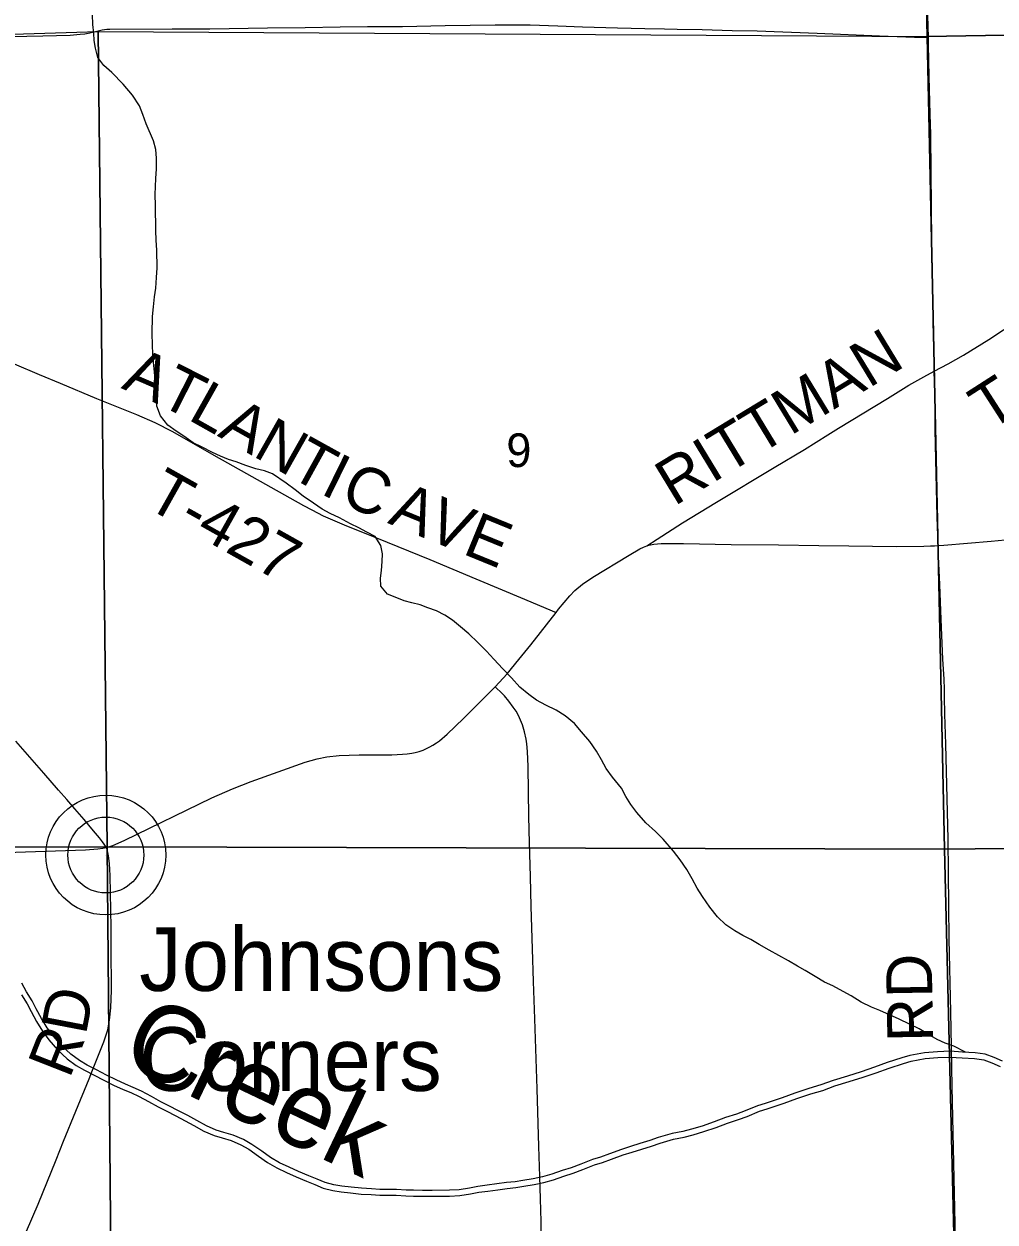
# Model space of a CAD drawing. Extents: x 1985906 to 2360102, y 891258 to 1222054.
# Drawn here: x 2149850 to 2156218, y 1076600 to 1084461 of the extents above; entities that cross this region are included whole.
import ezdxf

# ---------------------------------------------------------------- set-up
doc = ezdxf.new("R2010")
doc.units = 0
for name, color, linetype in [('GM_X_County_Road', 7, 'Continuous'), ('GM_X_County_Road_Text', 7, 'Continuous'), ('GM_X_Minor_River', 7, 'Continuous'), ('GM_X_Minor_River_Text', 7, 'Continuous'), ('GM_X_Section', 7, 'Continuous'), ('GM_X_Section_Text', 7, 'Continuous'), ('GM_X_Township_Road', 7, 'Continuous'), ('GM_X_Township_Road_Text', 7, 'Continuous'), ('GM_X_Unincorporated', 7, 'Continuous'), ('GM_X_Unincorporated_Location', 7, 'Continuous'), ('GM_X_Unincorporated_Text', 7, 'Continuous')]:
    doc.layers.add(name, color=color, linetype=linetype)

msp = doc.modelspace()

# ---------------------------------------------------------------- linework, layer by layer
at = {"layer": 'GM_X_County_Road'}
for points in [[(2155844.6, 1081039.3), (2155881.2, 1081041.4), (2156191.5, 1081067.6), (2156697.6, 1081115.6), (2157170.9, 1081163.7), (2157481.4, 1081189.7), (2157612.3, 1081195.6), (2157776.1, 1081194.7), (2157972.6, 1081186.1), (2158119.4, 1081172.6), (2158302.1, 1081160.2)], [(2153339.1, 1080599.2), (2153355.6, 1080620.2), (2153428.5, 1080708.3), (2153462.9, 1080742.9), (2153513, 1080784.4), (2153580.4, 1080830.4), (2153818.2, 1080976.1), (2153889.1, 1081016.5), (2153911.8, 1081027.5), (2153923.3, 1081032), (2153933.7, 1081035.8)], [(2153933.7, 1081035.8), (2153948, 1081040.7), (2153957.5, 1081042.9), (2153980.6, 1081047.9), (2154004.7, 1081050.9), (2154028.5, 1081051.9), (2154175.9, 1081051.5), (2154487.6, 1081046.1), (2154798.9, 1081043), (2155061.2, 1081038.7), (2155258, 1081036.9), (2155569.6, 1081033.2), (2155750.8, 1081034.9), (2155795, 1081036.2), (2155821.3, 1081037.8), (2155844.6, 1081039.3)], [(2152939.9, 1080112.7), (2153019, 1080198), (2153095.5, 1080290.7), (2153173.3, 1080387.7), (2153339.1, 1080599.2)], [(2150391.8, 1079058.1), (2150431.7, 1079070.3), (2150507, 1079103.4), (2151082.7, 1079382.7), (2151217.2, 1079443.1), (2151339.4, 1079490.1), (2151694.5, 1079617.5), (2151772.9, 1079640.1), (2151836.8, 1079652.7), (2151917.9, 1079661.9), (2152048.8, 1079666), (2152261.8, 1079665.8), (2152333, 1079669.6), (2152363.1, 1079671.8), (2152393, 1079676.5), (2152415.2, 1079680.6), (2152442.3, 1079687.9), (2152468, 1079697.2), (2152488.6, 1079707), (2152511.8, 1079717.8), (2152530.3, 1079728.6), (2152555, 1079743.8), (2152573.8, 1079757.2), (2152624.1, 1079800.9), (2152731.3, 1079902.8), (2152928.4, 1080100.3), (2152939.9, 1080112.7)], [(2150391.8, 1079058.1), (2150364.3, 1079095.7), (2150344.9, 1079121.2), (2150306.4, 1079166.9), (2150244.4, 1079241), (2150213.2, 1079276.6), (2150182.6, 1079311.6), (2150130.1, 1079372.6), (2150076.6, 1079434.5), (2149979.9, 1079545.7), (2149796.8, 1079756)], [(2149279.7, 1079008.6), (2149416.9, 1079013.7), (2149859.6, 1079029.5), (2150056.2, 1079036.1), (2150253, 1079042), (2150335.2, 1079047.9), (2150367.4, 1079052.2), (2150391.8, 1079058.1)], [(2150299.9, 1077595.7), (2150374.8, 1077783.6), (2150398.9, 1077861.6), (2150411.8, 1077925.5), (2150420.4, 1078006.7), (2150424.3, 1078121.3), (2150422.5, 1078400.4), (2150421.2, 1078531.7), (2150415.3, 1078872.9), (2150411, 1078953.6), (2150404.4, 1079002.3), (2150400.1, 1079024.1), (2150394.6, 1079045.3), (2150391.8, 1079058.1)], [(2149748.6, 1076266.3), (2149944.1, 1076718.5), (2150061.5, 1077007.5), (2150110.1, 1077130.2), (2150190.8, 1077326.8), (2150277.7, 1077539.9), (2150299.9, 1077595.7)]]:
    msp.add_lwpolyline(points, dxfattribs=at)
at = {"layer": 'GM_X_Minor_River'}
for points in [[(2150745.9, 1081888.6), (2150721.2, 1081952.6), (2150714.4, 1082034.8), (2150709.6, 1082125.1), (2150705.1, 1082175.2), (2150698.5, 1082241.4), (2150694, 1082293.5), (2150693.4, 1082355.7), (2150690.7, 1082430), (2150693.7, 1082542.4), (2150699.2, 1082604.6), (2150706.6, 1082670.9), (2150714.2, 1082727.2), (2150719.6, 1082797.5), (2150723, 1082859.8), (2150722, 1082976.1), (2150717.3, 1083042.3), (2150714.8, 1083106.5), (2150713.3, 1083269.1), (2150710.6, 1083341.3), (2150712.1, 1083393.5), (2150715.7, 1083447.7), (2150719.1, 1083510), (2150718.5, 1083580.2), (2150714, 1083636.4), (2150699.4, 1083694.4), (2150652.2, 1083804.4), (2150629.5, 1083866.4), (2150606.9, 1083922.4), (2150562, 1083994.2), (2150501.1, 1084065.9), (2150426.1, 1084141.4), (2150373.4, 1084189.1), (2150334.7, 1084240.9), (2150318.1, 1084301), (2150309.6, 1084351.1), (2150307.2, 1084401.2), (2150302.6, 1084457.4), (2150300, 1084523.6)], [(2156024.6, 1077714.2), (2155947.5, 1077755.1), (2155891.1, 1077774.6), (2155838.6, 1077798.2), (2155782.1, 1077829.8), (2155719.5, 1077867.3), (2155656.9, 1077898.8), (2155588.3, 1077930.3), (2155525.7, 1077959.8), (2155463.2, 1077987.3), (2155406.7, 1078008.9), (2155340.1, 1078042.4), (2155273.4, 1078083.9), (2155220.9, 1078113.5), (2155154.3, 1078149), (2155099.8, 1078174.6), (2155039.2, 1078210.1), (2154972.5, 1078249.6), (2154922, 1078279.3), (2154863.4, 1078314.8), (2154736.2, 1078383.9), (2154671.5, 1078421.4), (2154617, 1078453), (2154564.5, 1078480.6), (2154512, 1078510.2), (2154453.4, 1078549.8), (2154398.6, 1078603.5), (2154347.8, 1078665.2), (2154299, 1078735), (2154264.3, 1078790.9), (2154231.6, 1078852.8), (2154196.9, 1078912.6), (2154152.1, 1078976.4), (2154109.4, 1079034.2), (2154042.4, 1079111.9), (2153991.7, 1079161.6), (2153928.9, 1079219.2), (2153868, 1079286.8), (2153829.3, 1079338.7), (2153796.7, 1079392.5), (2153768.1, 1079446.5), (2153709.1, 1079518.1), (2153668.4, 1079576), (2153637.8, 1079631.9), (2153605.1, 1079689.8), (2153560.3, 1079753.6), (2153505.5, 1079817.3), (2153460.8, 1079871), (2153398.1, 1079920.6), (2153339.4, 1079958.2), (2153272.8, 1079991.7), (2153210.2, 1080025.2), (2153159.7, 1080060.9), (2153100.9, 1080110.5), (2153046.2, 1080170.2), (2152989.4, 1080229.9), (2152930.5, 1080293.5), (2152883.8, 1080345.3), (2152827, 1080402.9), (2152766.2, 1080458.6), (2152711.6, 1080506.2), (2152660.9, 1080549.9), (2152610.4, 1080581.5), (2152555.9, 1080611.1), (2152499.4, 1080630.6), (2152447, 1080650.2), (2152392.7, 1080661.8), (2152342.3, 1080675.3), (2152283.8, 1080698.9), (2152233.4, 1080720.5), (2152190.7, 1080772.3), (2152188.2, 1080824.4), (2152193.8, 1080874.6), (2152199.3, 1080932.9), (2152200.9, 1080985.1), (2152190.3, 1081039.2), (2152153.6, 1081097), (2152099.1, 1081126.6), (2152046.6, 1081154.2), (2151992.1, 1081181.8), (2151919.4, 1081221.3), (2151856.9, 1081248.8), (2151804.4, 1081276.4), (2151747.7, 1081316), (2151681, 1081363.5), (2151628.4, 1081403.2), (2151569.7, 1081448.8), (2151478.8, 1081508.1), (2151426.3, 1081529.7), (2151369.9, 1081541.2), (2151305.4, 1081562.7), (2151240.9, 1081588.2), (2151190.5, 1081603.8), (2151138.1, 1081625.4), (2151085.6, 1081648.9), (2151019, 1081684.4), (2150958.5, 1081712), (2150897.8, 1081755.6), (2150847.3, 1081789.2), (2150792.6, 1081828.8), (2150745.9, 1081888.6)], [(2150156.9, 1077700.7), (2150098.1, 1077756.3), (2150043.3, 1077820), (2150002.6, 1077873.8), (2149965.9, 1077935.7), (2149931.1, 1077999.6), (2149904.6, 1078051.5), (2149865.8, 1078111.4), (2149835.2, 1078167.3)], [(2149833.2, 1078091.9), (2149871.6, 1078032.5), (2149897.5, 1077981.9), (2149932.8, 1077916.9), (2149971, 1077852.6), (2150013.7, 1077796.1), (2150070.6, 1077730.1), (2150132.5, 1077671.5)], [(2150132.5, 1077671.5), (2150192.6, 1077627.3), (2150245.9, 1077596.1), (2150309.3, 1077564.1), (2150373.9, 1077530.6), (2150437.6, 1077498.5), (2150501.2, 1077470.5), (2150551.2, 1077449.1), (2150604.4, 1077424.1), (2150667.7, 1077391.3), (2150730.5, 1077355.7), (2150781.6, 1077329.7), (2150846, 1077296.3), (2150906.3, 1077264.9), (2150964.5, 1077233.6), (2151030.4, 1077197.3), (2151096.5, 1077168.3), (2151149.5, 1077151.9), (2151209.8, 1077135), (2151272, 1077107.5), (2151323.5, 1077077.6), (2151388.5, 1077033.2), (2151446.4, 1076990.8), (2151508.1, 1076955.4), (2151572.5, 1076925), (2151635.5, 1076897.3), (2151702.7, 1076867.5), (2151757.6, 1076845.8), (2151812.1, 1076823.3), (2151875.1, 1076806.6), (2151930, 1076798.7), (2151991, 1076791.2), (2152060.7, 1076783.7), (2152125.9, 1076780.2), (2152183, 1076776.7), (2152291.7, 1076775.7), (2152353.6, 1076772.3), (2152404.4, 1076770.7), (2152463.4, 1076769.2), (2152526.4, 1076769.8), (2152641.5, 1076770.9), (2152708.6, 1076773.6), (2152777.6, 1076784.7), (2152833.4, 1076795.2), (2152892.6, 1076803.7), (2152956.8, 1076812.3), (2153018.6, 1076820.9), (2153075.3, 1076827.5), (2153128.3, 1076836.1), (2153195.2, 1076846.9), (2153259.5, 1076859.9), (2153322.3, 1076877.3), (2153390.9, 1076902.2), (2153451.1, 1076920.9), (2153514.5, 1076944), (2153591.9, 1076974.6), (2153643.3, 1076990.9), (2153702.2, 1077011.8), (2153779.6, 1077040.4), (2153839.2, 1077058.8), (2153900.9, 1077079.4), (2153965.6, 1077098.2), (2154021.8, 1077118.8), (2154108.9, 1077144.8), (2154178.3, 1077157.4), (2154238.5, 1077172.5), (2154308.1, 1077193.6), (2154389.6, 1077220.9), (2154463.3, 1077249.6), (2154535.2, 1077272.2), (2154592.9, 1077293.5), (2154673.8, 1077327.8), (2154722.5, 1077341.9), (2154833.9, 1077379.5), (2154918, 1077410.4), (2155009, 1077441), (2155087.5, 1077463.9), (2155167.9, 1077492.8), (2155261.4, 1077521.6), (2155352.1, 1077550.7), (2155438.9, 1077579.9), (2155522.8, 1077610.7), (2155617.6, 1077641.2), (2155667.5, 1077655.1), (2155760.2, 1077673.4), (2155843.5, 1077680), (2155923.1, 1077682.7), (2156001.7, 1077677.5), (2156082.7, 1077672.4), (2156143.7, 1077663.8), (2156197.3, 1077644), (2156251.7, 1077620.4)], [(2156265.9, 1077655.7), (2156211.5, 1077679.3), (2156153, 1077700.8), (2156086.6, 1077710.2), (2156004.2, 1077715.5), (2155923.7, 1077720.7), (2155841.4, 1077718), (2155755, 1077711.1), (2155658.7, 1077692.2), (2155606.6, 1077677.6), (2155510.5, 1077646.6), (2155426.3, 1077615.7), (2155340.2, 1077586.8), (2155250, 1077557.9), (2155155.9, 1077528.9), (2155075.7, 1077500.1), (2154997.6, 1077477.2), (2154905.4, 1077446.3), (2154821.3, 1077415.4), (2154711.1, 1077378.2), (2154661, 1077363.7), (2154579, 1077328.8), (2154522.9, 1077308.2), (2154450.7, 1077285.5), (2154376.7, 1077256.7), (2154296.5, 1077229.8), (2154228.4, 1077209.1), (2154170.2, 1077194.6), (2154100, 1077181.8), (2154009.8, 1077154.9), (2153953.8, 1077134.3), (2153889.6, 1077115.7), (2153827.5, 1077095), (2153767.4, 1077076.4), (2153689.3, 1077047.6), (2153631.2, 1077026.9), (2153579.1, 1077010.4), (2153501, 1076979.6), (2153439, 1076956.9), (2153378.8, 1076938.3), (2153310.7, 1076913.6), (2153250.6, 1076896.9), (2153188.4, 1076884.3), (2153122.2, 1076873.6), (2153070, 1076865.1), (2153013.8, 1076858.6), (2152951.6, 1076850), (2152887.4, 1076841.3), (2152827.2, 1076832.8), (2152771, 1076822.2), (2152704.8, 1076811.5), (2152640.5, 1076808.9), (2152526, 1076807.8), (2152463.7, 1076807.3), (2152405.4, 1076808.7), (2152355.2, 1076810.2), (2152292.9, 1076813.7), (2152184.4, 1076814.7), (2152128.1, 1076818.2), (2152063.7, 1076821.6), (2151995.3, 1076828.9), (2151935, 1076836.4), (2151882.7, 1076843.9), (2151824.3, 1076859.4), (2151771.8, 1076881), (2151717.4, 1076902.6), (2151650.8, 1076932.1), (2151588.3, 1076959.6), (2151525.7, 1076989.1), (2151467.1, 1077022.7), (2151410.5, 1077064.3), (2151343.8, 1077109.8), (2151289.2, 1077141.4), (2151222.6, 1077170.9), (2151160.2, 1077188.3), (2151109.8, 1077203.9), (2151047.3, 1077231.4), (2150982.7, 1077267), (2150924.1, 1077298.5), (2150863.5, 1077330.1), (2150798.9, 1077363.6), (2150748.5, 1077389.2), (2150685.9, 1077424.7), (2150621.2, 1077458.2), (2150566.8, 1077483.8), (2150516.3, 1077505.4), (2150453.8, 1077532.9), (2150391.2, 1077564.4), (2150326.6, 1077597.9), (2150264, 1077629.4), (2150213.5, 1077659.1), (2150156.9, 1077700.7)]]:
    msp.add_lwpolyline(points, dxfattribs=at)
at = {"layer": 'GM_X_Section'}
for points in [[(2157460.8, 1089261.2), (2160863.9, 1089284.6), (2160986.8, 1084468.2), (2155773.6, 1084378.4), (2155666.4, 1089241.1)], [(2155773.6, 1084378.4), (2160986.8, 1084468.2), (2161115.7, 1079103.4), (2155886.4, 1079045.6)], [(2145434.5, 1084329.5), (2147884.3, 1084334.2), (2150337.5, 1084411), (2150396.3, 1079061.7), (2145426.8, 1079059.8)], [(2155773.6, 1084378.4), (2155886.4, 1079045.6), (2150396.3, 1079061.7), (2150337.5, 1084411)], [(2161115.7, 1079103.4), (2161236.2, 1073804.7), (2156015.1, 1073722.8), (2155886.4, 1079045.6)], [(2150396.3, 1079061.7), (2150443.4, 1073688.4), (2145493.8, 1073706.6), (2145426.8, 1079059.8)], [(2150396.3, 1079061.7), (2155886.4, 1079045.6), (2156015.1, 1073722.8), (2150443.4, 1073688.4)]]:
    msp.add_lwpolyline(points, close=True, dxfattribs=at)
at = {"layer": 'GM_X_Township_Road'}
for points in [[(2155780.5, 1084373.7), (2155779, 1084441.4), (2155755.6, 1085278.2), (2155749.3, 1085540.6), (2155748.6, 1085582.8)], [(2149020.4, 1084362.2), (2149972.9, 1084382.9), (2150153.4, 1084387), (2150218.3, 1084392.8), (2150248.9, 1084396.8), (2150282.1, 1084403), (2150320, 1084412), (2150363.4, 1084421), (2150392.6, 1084425.7), (2150413.7, 1084427.5), (2150822.9, 1084428.2), (2151069.2, 1084429.5), (2151447, 1084434.3), (2151693.2, 1084436.8), (2151922.8, 1084440.7), (2152103.2, 1084443.1), (2152333, 1084444.7), (2152611.9, 1084450.2), (2152940.1, 1084454.6), (2153169.6, 1084454), (2153349.9, 1084448.3), (2153513.3, 1084441.6), (2153741.7, 1084435), (2153920.7, 1084431.6), (2154051.2, 1084429), (2154133.2, 1084427.3), (2154297.3, 1084424.5), (2154493.9, 1084418.5), (2154659, 1084415.7), (2155050.8, 1084401), (2155460.3, 1084383.1), (2155689.8, 1084374.6), (2155739, 1084374.1), (2155780.5, 1084373.7)], [(2155818, 1082234.4), (2155817.7, 1082243.4), (2155812.4, 1082505.8), (2155807.4, 1082850.3), (2155804.3, 1083030.7), (2155798.6, 1083490.2), (2155796, 1083736.3), (2155793.4, 1083867.9), (2155786.4, 1084113.5), (2155781.6, 1084326.6), (2155780.5, 1084373.7)], [(2155819.5, 1082181.6), (2155910.9, 1082229.7), (2156010.9, 1082286.7), (2156177.7, 1082391.5), (2156273.9, 1082454.5), (2156450.8, 1082572.9), (2156641.4, 1082701), (2156805.9, 1082809.1), (2156876.2, 1082850.4), (2156920.7, 1082869.6), (2156967.4, 1082883.7), (2157031.2, 1082897.4), (2157209.6, 1082923.6), (2157534.2, 1082972.3), (2157680.2, 1082993.6), (2157858.2, 1083021.7), (2158230.2, 1083085.2), (2158372.2, 1083105.8), (2158414.1, 1083110.4)], [(2148362.4, 1082824.5), (2148558.8, 1082743.6), (2148695.2, 1082687.1), (2149090, 1082525), (2149452.7, 1082371.9), (2149785.6, 1082230.9), (2149950.3, 1082160.6), (2150087.2, 1082104.4), (2150325.2, 1082004.1), (2150588.1, 1081899), (2150708.2, 1081846.7), (2150824.7, 1081787), (2151095.3, 1081632.3), (2151682, 1081301.4), (2151738.5, 1081272.5), (2151812.8, 1081234.6), (2151949.2, 1081174.8), (2152162.1, 1081089.2), (2152511.6, 1080947), (2152814.1, 1080819.7), (2153132.1, 1080686.9), (2153314.5, 1080609.6), (2153339.1, 1080599.2)], [(2155819.5, 1082181.6), (2155818, 1082234.4)], [(2153933.7, 1081035.8), (2154001.6, 1081081.2), (2154167.7, 1081186.9), (2154391.2, 1081324.1), (2154770.2, 1081549.9), (2154968.6, 1081668), (2155120.8, 1081764.1), (2155190.3, 1081807.7), (2155512.3, 1082004.1), (2155652, 1082089.8), (2155751.6, 1082145.6), (2155819.5, 1082181.6)], [(2155844.6, 1081039.3), (2155838.3, 1081226.5), (2155829.5, 1081603.7), (2155825.6, 1081800.5), (2155824.5, 1081981), (2155821.6, 1082112.2), (2155819.5, 1082181.6)], [(2155887.1, 1080052.6), (2155887.1, 1080095.7), (2155884.8, 1080162.2), (2155876.1, 1080292.5), (2155864.9, 1080554.4), (2155854.7, 1080783.8), (2155845.4, 1081013.2), (2155844.6, 1081039.3)], [(2153244, 1076374.2), (2153241, 1076603.9), (2153237.3, 1076751.5), (2153232.1, 1076899.2), (2153226.2, 1077096), (2153214.5, 1077473.4), (2153199.6, 1077932.7), (2153191, 1078178.8), (2153185, 1078392.1), (2153175.7, 1078671), (2153170.7, 1078867.9), (2153165, 1079087.8), (2153160.5, 1079262), (2153155.3, 1079589.6), (2153152.2, 1079687.3), (2153148, 1079737.2), (2153143.3, 1079768.1), (2153132.8, 1079815.9), (2153118.9, 1079863.1), (2153106.6, 1079893.2), (2153092.5, 1079922.5), (2153076.6, 1079950.9), (2153059, 1079978.2), (2153029.9, 1080017.6), (2153000.1, 1080052.2), (2152974.9, 1080079.5), (2152951.2, 1080101.5), (2152939.9, 1080112.7)], [(2156022, 1073710.5), (2156021.6, 1073721), (2156006.1, 1074287.5), (2155991, 1074960.2), (2155984, 1075206.2), (2155959.9, 1076387.8), (2155936.6, 1077487.1), (2155931.6, 1077749.6), (2155927.5, 1077979.4), (2155917.6, 1078455.8), (2155910.1, 1079111.7), (2155895.1, 1079735.3), (2155889.5, 1079932.1), (2155887.1, 1080046.7), (2155887.1, 1080052.6)]]:
    msp.add_lwpolyline(points, dxfattribs=at)
at = {"layer": 'GM_X_Unincorporated'}
for radius in [392.8, 249]:
    msp.add_circle((2150386.8, 1079008.1), radius, dxfattribs=at)
at = {"layer": 'GM_X_Unincorporated_Location'}
msp.add_line((2150386.8, 1079008.1), (2150386.8, 1079008.1), dxfattribs=at)

# ---------------------------------------------------------------- texts
at = {"layer": 'GM_X_County_Road_Text'}
for s, rotation, p in [('D', 79.13721, (2150255.4, 1077821.7)), ('R', 68.55225, (2150148.7, 1077535.3))]:
    msp.add_text(s, height=300, rotation=rotation, dxfattribs=at).set_placement(p)
at = {"layer": 'GM_X_Minor_River_Text'}
msp.add_text('Creek', height=500.16, rotation=334.53729, dxfattribs=at).set_placement((2150465.6, 1077652))
at = {"layer": 'GM_X_Section_Text'}
msp.add_text('9', height=221, rotation=0.00001, dxfattribs=at).set_placement((2153012.9, 1081553.5))
at = {"layer": 'GM_X_Township_Road_Text'}
for s, rotation, p in [('RITTMAN', 31.27274, (2154113.5, 1081293.5)), ('T-59', 32.71658, (2156179.9, 1081784.1)), ('A', 336.70479, (2150482.6, 1082072)), ('T', 333.04588, (2150720.5, 1081969.8)), ('L', 330.65859, (2150917.6, 1081869.6)), ('A', 330.5339, (2151113.1, 1081759.8)), ('N', 330.5339, (2151342.9, 1081629.9)), ('T', 331.03358, (2151575.3, 1081498.6)), ('I', 333.86939, (2151786, 1081382.5)), ('T-427', 330.67287, (2150637, 1081297.2)), ('C', 336.92554, (2151912.5, 1081320.9)), ('A', 337.7661, (2152229.1, 1081187.5)), ('V', 337.76851, (2152473.5, 1081087.6)), ('E', 337.76869, (2152717.9, 1080987.7)), ('RD', 90.98764, (2155812.1, 1077783.7))]:
    msp.add_text(s, height=300, rotation=rotation, dxfattribs=at).set_placement(p)
at = {"layer": 'GM_X_Unincorporated_Text'}
for s, p in [('Johnsons', (2150606.1, 1078116.6)), ('Corners', (2150606.1, 1077461))]:
    msp.add_text(s, height=417, rotation=0.00001, dxfattribs=at).set_placement(p)

doc.saveas('drawing.dxf')
